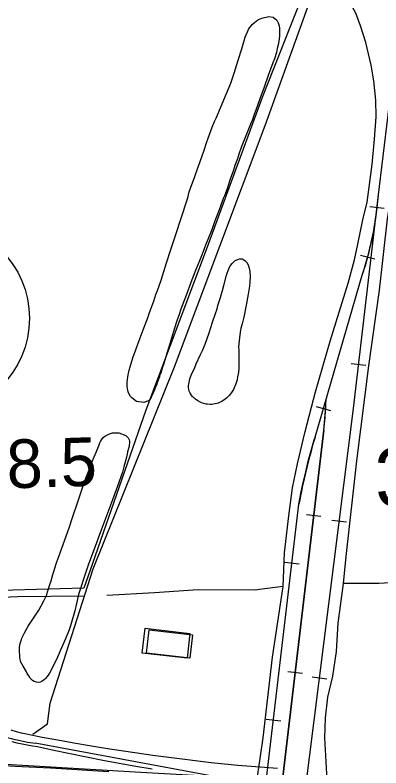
# Model space of a CAD drawing. Extents: x 3297716 to 3335574, y 688621 to 713991.
# Drawn here: x 3320627 to 3321253, y 705574 to 706861 of the extents above; entities that cross this region are included whole.
import ezdxf

# ---------------------------------------------------------------- set-up
doc = ezdxf.new("R2010")
doc.units = 0
for name, color, linetype in [('V-BLDG-OTLN', 7, 'Continuous'), ('V-BRDG-OTLN', 7, 'Continuous'), ('V-DTCH-CNTR', 7, 'Continuous'), ('V-RAIL-TRAK', 7, 'Continuous'), ('V-RIVR-RANG-IDEN', 7, 'Continuous'), ('V-ROAD-CNTR', 7, 'Continuous'), ('V-ROAD-IDEN', 7, 'Continuous'), ('V-SITE-VEGE', 7, 'Continuous'), ('V-SURV-IDEN', 7, 'Continuous'), ('V-TOPO-SHOR', 7, 'Continuous')]:
    doc.layers.add(name, color=color, linetype=linetype)

msp = doc.modelspace()

# ---------------------------------------------------------------- linework, layer by layer
at = {"layer": 'V-BLDG-OTLN'}
for points in [[(3320921, 705761.1), (3320844.3, 705769.7), (3320849.1, 705812.5), (3320925.8, 705803.8)], [(3320856.1, 705809.7), (3320930, 705801.1), (3320925.4, 705761.4), (3320851.5, 705769.9)]]:
    msp.add_lwpolyline(points, close=True, dxfattribs=at)
at = {"layer": 'V-BRDG-OTLN'}
for points in [[(3319523.6, 705646.6), (3319694.7, 705635.1), (3319878, 705625.1), (3320064.7, 705611.6), (3320265.1, 705598.9), (3320326.2, 705595), (3320386.3, 705590.9), (3320446.5, 705587), (3320506.6, 705583.4), (3320566.8, 705580.1), (3320626.9, 705577), (3320687.1, 705574.2), (3320786.9, 705567.9)], [(3320619.4, 705638.6), (3320628.3, 705636.2), (3320637.2, 705633.9), (3320646.2, 705631.8), (3320673.1, 705626.6), (3320700, 705621.6), (3320727, 705616.8), (3320754.1, 705612.2), (3320781.1, 705607.8), (3320808.2, 705603.6), (3320835.3, 705599.6), (3320862.5, 705595.8), (3320889.7, 705592.2), (3320916.9, 705588.8), (3320939.5, 705586), (3320962.2, 705583.3), (3320984.9, 705580.9), (3321007.6, 705578.7), (3321030.3, 705576.7), (3321053.1, 705574.8), (3321075.8, 705573.2)], [(3320621.2, 705619.1), (3320629.9, 705616.9), (3320638.7, 705614.9), (3320647.5, 705613.1), (3320656.4, 705611.6), (3320665.3, 705610.2), (3320693.2, 705604.1), (3320721.1, 705598.2), (3320749, 705592.6), (3320777, 705587.1), (3320805, 705581.9), (3320833.1, 705576.8), (3320861.2, 705572)]]:
    msp.add_lwpolyline(points, dxfattribs=at)
at = {"layer": 'V-DTCH-CNTR'}
for points in [[(3321126.8, 706916.6), (3321049.4, 706719.6), (3320953.3, 706459.2), (3320850.5, 706185.2), (3320754.4, 705910.3), (3320744.4, 705881.1)], [(3320744.4, 705881.1), (3320581.8, 705876.3), (3320483.8, 705872.4), (3320426.4, 705924.6), (3320370.1, 706038), (3320315.1, 706150), (3320254.6, 706279), (3320162.6, 706457.5), (3320069.8, 706647), (3319976.3, 706863.6)]]:
    msp.add_lwpolyline(points, dxfattribs=at)
at = {"layer": 'V-RAIL-TRAK'}
for points in [[(3321063.3, 705058.1), (3321205.3, 706188.1), (3321247.7, 706549.1), (3321264.6, 706690), (3321282.8, 706834.5), (3321300, 707001.3), (3321315.4, 707141)], [(3321063.3, 705058.1), (3321205.3, 706188.1), (3321247.7, 706549.1), (3321264.6, 706690)], [(3320989.6, 704985.5), (3321112.2, 706024.5), (3321115.7, 706043), (3321119.6, 706061.4), (3321123.8, 706079.8), (3321128.3, 706098.2), (3321133.2, 706116.4), (3321138.3, 706134.5), (3321139.8, 706139.4), (3321220.6, 706416), (3321222.8, 706422.6), (3321225.8, 706432.4), (3321228.6, 706442.2), (3321231.2, 706452.1), (3321233.7, 706462.1), (3321236, 706472), (3321238.2, 706482), (3321240.1, 706492.1), (3321241.9, 706502.2), (3321243.5, 706512.3), (3321244.9, 706522.5), (3321246.2, 706532.6), (3321247.3, 706542.8), (3321248.2, 706553)], [(3321233.3, 706533.3), (3321258.1, 706530.4)], [(3321217.8, 706450.3), (3321241.9, 706443.8)], [(3321139.8, 706139.4), (3321220.6, 706416)], [(3321201.8, 706265.1), (3321226.6, 706262.2)], [(3321026.7, 705066.9), (3321154.6, 706151.3), (3321155.9, 706162.2), (3321156.9, 706173), (3321157.7, 706183.9), (3321158.3, 706194.9), (3321158.7, 706204.2)], [(3321142, 706191.5), (3321166, 706184.5)], [(3321154.6, 706151.3), (3321026.7, 705066.9)], [(3320989.6, 704985.5), (3321112.2, 706024.5)], [(3321125, 706006.9), (3321149.8, 706003.9)], [(3321168.7, 705997.3), (3321193.5, 705994.2)], [(3321087.9, 705925.5), (3321112.7, 705922.6)], [(3321093.4, 705738.7), (3321118.2, 705735.8)], [(3321135, 705729.4), (3321159.8, 705726.3)], [(3321056.3, 705657.3), (3321081.1, 705654.4)]]:
    msp.add_lwpolyline(points, dxfattribs=at)
for centre, radius, start, end in [((3320663, 706599.3), 587, 341.804, 355.4761), ((3320531.9, 706225.6), 627.2, 353.1897, 358.0369), ((3322175.6, 705829.9), 1081, 163.3634, 169.6331)]:
    msp.add_arc(centre, radius, start, end, dxfattribs=at)
at = {"layer": 'V-ROAD-CNTR'}
for points in [[(3320656.8, 705631.6), (3320682.1, 705649.3), (3320686.6, 705684.5), (3320760, 705914.1), (3320899.6, 706259.2), (3321054.5, 706671.8), (3321158.5, 706960.8), (3321196.1, 707057.1), (3321220.5, 707133.6), (3321245.5, 707231), (3321259.7, 707307.5), (3321281.6, 707446), (3321283.9, 707525.1), (3321282.4, 707642.7), (3321277.9, 707722.7)], [(3322115.8, 705493.9), (3320841.6, 705566.1), (3320291.9, 705598.3), (3319924, 705625.1), (3319456.3, 705654), (3319040.1, 705682.4), (3318758.1, 705708.9), (3318175.1, 705761.8), (3317855.7, 705798.6)], [(3320970.8, 705558.8), (3320661.3, 705616)]]:
    msp.add_lwpolyline(points, dxfattribs=at)
msp.add_arc((3320710.1, 705977.6), 364.9, 229.0397, 262.3215, dxfattribs=at)
at = {"layer": 'V-ROAD-IDEN'}
msp.add_circle((3320486.1, 706342.3), 165, dxfattribs=at)
at = {"layer": 'V-SITE-VEGE'}
for points in [[(3321002.4, 706603.4), (3321000.1, 706595.6), (3320996.4, 706584.7), (3320994, 706578.2), (3320991.3, 706569.3), (3320989.3, 706563.9), (3320986.8, 706556.4), (3320984.7, 706551.7), (3320982.7, 706546.9), (3320977.8, 706534), (3320972.9, 706520.5), (3320969.4, 706511.8), (3320967.5, 706505.5), (3320963.7, 706495), (3320956.5, 706477.2), (3320952.6, 706467.2), (3320950.4, 706461.1), (3320945.7, 706449.2), (3320942, 706440.7), (3320936.3, 706427), (3320929.1, 706408.2), (3320918, 706378.7), (3320916, 706372.9), (3320910.5, 706357.7), (3320907.2, 706348.8), (3320903.3, 706337.9), (3320899.2, 706325.4), (3320892.4, 706302.8), (3320889.6, 706292.9), (3320887.1, 706284.2), (3320882.6, 706270.9), (3320880.7, 706263.6), (3320877.7, 706255.1), (3320876.4, 706250.3), (3320875.4, 706247.3), (3320874, 706243.8), (3320873.5, 706241.6), (3320872.1, 706238.4), (3320871.5, 706236.2), (3320870.3, 706233.5), (3320868.4, 706227.9), (3320866.2, 706223.6), (3320865, 706220.2), (3320862.7, 706214.8), (3320859.4, 706207.7), (3320857.8, 706204.9), (3320856.4, 706202.7), (3320854.8, 706201), (3320846.7, 706198.5), (3320834.3, 706200.3), (3320826.5, 706206.2), (3320823.9, 706208.5), (3320820.6, 706214.8), (3320819.7, 706219), (3320818.7, 706225.9), (3320818.7, 706233.8), (3320820.4, 706245.7), (3320822, 706253.8), (3320823.3, 706259.6), (3320828, 706274.8), (3320840.5, 706308.7), (3320846, 706322.8), (3320854.2, 706344.8), (3320856.7, 706352.5), (3320863.8, 706371.5), (3320867.7, 706382.8), (3320870.4, 706389.9), (3320876.7, 706407.8), (3320885.7, 706437.3), (3320893.7, 706461.6), (3320899.3, 706478.5), (3320905, 706495.9), (3320907.5, 706503.1), (3320913, 706520.3), (3320918.8, 706537.9), (3320922, 706548.4), (3320924.7, 706558.3), (3320926.6, 706564.7), (3320933.9, 706584.7), (3320935.8, 706589.6), (3320946.2, 706618.3), (3320950.1, 706629.8), (3320954, 706642.1), (3320956.7, 706650.2), (3320964, 706669.1), (3320968.1, 706678.8), (3320970.8, 706684.7), (3320995.9, 706744.2), (3321001.5, 706761.4), (3321008.2, 706783.8), (3321014.4, 706803), (3321020.5, 706822.8), (3321026.1, 706836.1), (3321027.9, 706838.9), (3321030.5, 706842.2), (3321032.4, 706844.4), (3321035.8, 706847.6), (3321039.9, 706850.8), (3321043.1, 706853), (3321048.6, 706855.4), (3321060.5, 706858)], [(3321060.5, 706858), (3321068, 706856.9), (3321074.7, 706851.9), (3321076.7, 706847.4), (3321078.3, 706842.3), (3321079.1, 706838.1), (3321079.2, 706824.7), (3321078.1, 706815.8), (3321076.9, 706809.8), (3321075.1, 706803.7), (3321073.6, 706796.5), (3321070.3, 706786), (3321067.5, 706779.1), (3321059.5, 706757.3), (3321052.5, 706737.5), (3321045.3, 706717.7), (3321038.4, 706698.3), (3321035.9, 706690.7), (3321032, 706680.4), (3321029.6, 706673.9), (3321020, 706651.5), (3321013.6, 706634.5), (3321009.7, 706623), (3321007.1, 706614.9), (3321002.4, 706603.4)]]:
    msp.add_lwpolyline(points, dxfattribs=at)
for points in [[(3320934.7, 706204.7), (3320933, 706205.8), (3320930, 706208.4), (3320927.8, 706211.6), (3320926.2, 706214.1), (3320924.6, 706217.7), (3320923.8, 706221), (3320923.6, 706223.2), (3320923.6, 706227.2), (3320923.7, 706229.9), (3320925.7, 706238.6), (3320928, 706245), (3320933.9, 706258.3), (3320936.5, 706264.4), (3320943.9, 706280.5), (3320947.4, 706287.4), (3320951.7, 706298.1), (3320958.8, 706317.3), (3320964.4, 706335.6), (3320969.5, 706350.6), (3320972.4, 706358.7), (3320973.8, 706364.1), (3320976.1, 706372.6), (3320978.1, 706378.1), (3320979.7, 706384.1), (3320981.4, 706389.8), (3320983.7, 706398.3), (3320988.4, 706416.2), (3320989.2, 706419.5), (3320991.1, 706424.3), (3320992.1, 706427.1), (3320994.1, 706430.6), (3320995.7, 706433), (3320998.2, 706436.2), (3321000.2, 706438.4), (3321003.1, 706441), (3321007.5, 706443), (3321010.8, 706444), (3321013, 706444), (3321015.4, 706443.8), (3321019.8, 706441.4), (3321023.3, 706437.7), (3321025.5, 706433.5), (3321027.3, 706427.8), (3321027.5, 706425), (3321028, 706422.1), (3321028.6, 706413.8), (3321028.2, 706404.1), (3321027.5, 706397.3), (3321025.4, 706383.3), (3321024.2, 706377.2), (3321022.8, 706367.5), (3321018.2, 706344.1), (3321015.1, 706333), (3321013.1, 706325.7), (3321011.8, 706318.7), (3321010.4, 706308.8), (3321009.1, 706293.4), (3321009.2, 706287.7), (3321009.4, 706278.2), (3321009.5, 706257.2), (3321008.7, 706249.5), (3321007.4, 706242), (3321006.4, 706237), (3321004.3, 706230.1), (3321000.3, 706220.8), (3320997, 706215.6), (3320995.2, 706213.2), (3320992.7, 706210.1), (3320988.7, 706206.1), (3320986, 706203.9), (3320980.3, 706200.3), (3320977.5, 706198.9), (3320973.9, 706197.3), (3320971.8, 706196.5), (3320963.5, 706194.9), (3320961.1, 706194.9), (3320955.8, 706195.3), (3320953.6, 706195.6), (3320945.8, 706198), (3320939.5, 706201.5), (3320937.3, 706202.9), (3320936.1, 706203.5)], [(3320640.4, 705747.6), (3320636.2, 705755.7), (3320635.2, 705760.4), (3320634.8, 705762.8), (3320634.6, 705766.8), (3320634, 705771.5), (3320634, 705774.9), (3320634.1, 705780), (3320635.5, 705786.6), (3320637.1, 705791.5), (3320637.4, 705793.5), (3320638.2, 705795.5), (3320642.3, 705803.8), (3320646.3, 705810.9), (3320649.2, 705815.9), (3320667.1, 705843.3), (3320675.7, 705859.1), (3320680.8, 705869.8), (3320682.4, 705874.6), (3320686.1, 705887.1), (3320688.4, 705893.8), (3320691.4, 705904.5), (3320693.3, 705911.2), (3320696.4, 705920.9), (3320698.4, 705926.3), (3320701.3, 705935), (3320719.3, 705984.3), (3320725, 706001.6), (3320734.7, 706030.3), (3320741, 706049.1), (3320748.4, 706070.5), (3320751.7, 706078.6), (3320756.4, 706091.1), (3320760.5, 706101.4), (3320761.9, 706105.4), (3320766, 706114.9), (3320768, 706120.3), (3320770.3, 706126), (3320771.9, 706129.4), (3320773, 706131.6), (3320774.8, 706134.5), (3320777.6, 706138.3), (3320780.5, 706140.9), (3320788.4, 706145.1), (3320791.4, 706146.1), (3320793.6, 706146.3), (3320804.2, 706146.3), (3320816.3, 706142), (3320820.1, 706137.9), (3320821.7, 706134.5), (3320822.3, 706132.4), (3320822.3, 706129), (3320822.1, 706126.4), (3320821.6, 706123.3), (3320820.8, 706119.9), (3320819.2, 706114.3), (3320818.4, 706110), (3320816.7, 706102.5), (3320813, 706088.6), (3320810.3, 706079.3), (3320807.9, 706073), (3320804.2, 706061.7), (3320793.5, 706031.9), (3320788, 706018.5), (3320781.1, 706000.4), (3320768.6, 705966.4), (3320765.9, 705958.4), (3320752, 705920.4), (3320748.3, 705909.9), (3320735.4, 705870.3), (3320731.5, 705854.8), (3320728.8, 705842.5), (3320721.4, 705816.4), (3320719.1, 705809.7), (3320712.8, 705794.4), (3320703.8, 705774.2), (3320699.1, 705763.1), (3320690.3, 705744.5), (3320685.4, 705735.5), (3320683.4, 705732.6), (3320678.5, 705726.4), (3320676.9, 705724.8), (3320674.9, 705723), (3320672.4, 705721.6), (3320669.6, 705720.4), (3320667, 705720), (3320663.5, 705720.4), (3320659.1, 705721.4), (3320656.7, 705723.1), (3320652.6, 705727.3), (3320650, 705731), (3320647.6, 705735.2), (3320645.6, 705738.9)]]:
    msp.add_lwpolyline(points, close=True, dxfattribs=at)
at = {"layer": 'V-TOPO-SHOR'}
msp.add_line((3321026.4, 705455.5), (3321050.8, 705625.2), dxfattribs=at)
for points in [[(3321165.7, 706303.2), (3321196.4, 706402.6), (3321207.4, 706442.4), (3321213.2, 706468.8), (3321221.6, 706510.6), (3321228.8, 706541), (3321237.7, 706605.2), (3321241.5, 706648.3), (3321244.6, 706686.6), (3321243.8, 706715.1), (3321240.4, 706748.1), (3321235.6, 706775.2), (3321226.8, 706813.6), (3321217.5, 706842), (3321209.4, 706863.8), (3321193.4, 706892.8), (3321179.5, 706909.6)], [(3321188.7, 705889.1), (3321193.1, 705935.2), (3321211.4, 706098.7), (3321231.8, 706261), (3321249.8, 706390.4), (3321263.9, 706512.1), (3321269.1, 706544.2), (3321276.3, 706579), (3321290.2, 706625)], [(3321050.8, 705625.2), (3321067.2, 705762.9), (3321085.2, 705884), (3321087.8, 705941.2), (3321094.9, 706004.8), (3321101.4, 706052.3), (3321109.7, 706093.5), (3321123.1, 706148.9), (3321140.8, 706216.4), (3321165.7, 706303.2)], [(3321441.7, 705900.4), (3321249.2, 705888.8), (3321188.7, 705889.1)], [(3321085.2, 705884), (3321044.8, 705878.6), (3321038.2, 705877.9), (3320939.6, 705878.1), (3320864.9, 705873.1), (3320783.9, 705868.7)], [(3321191.5, 704932.2), (3321164.1, 704959.3), (3321141.6, 704985), (3321124.5, 705014.8), (3321107.3, 705059.6), (3321099, 705091.5), (3321095.4, 705120.7), (3321095.2, 705169.7), (3321106.9, 705281.2), (3321124, 705402.9), (3321130.7, 705418.6), (3321147.6, 705451.3), (3321151.6, 705463.5), (3321152.2, 705469.7), (3321156.1, 705507.7), (3321160, 705563.5), (3321156.3, 705625.3), (3321157.5, 705659.3), (3321161.4, 705694.7), (3321170.1, 705730.7), (3321176.7, 705772.9), (3321179.1, 705821.1), (3321188.7, 705889.1)], [(3320743.4, 705867.6), (3320630.8, 705866.1), (3320517, 705860.9), (3320450.4, 705857)]]:
    msp.add_lwpolyline(points, dxfattribs=at)

# ---------------------------------------------------------------- texts
at = {"layer": 'V-RIVR-RANG-IDEN'}
msp.add_text('R-228.5', height=83, rotation=1.821, dxfattribs=at).set_placement((3320372.9, 706043.9))
at = {"layer": 'V-SURV-IDEN'}
msp.add_text('3817+62.4', height=100, rotation=2.1353, dxfattribs=at).set_placement((3321243.8, 706019.8))

doc.saveas('drawing.dxf')
